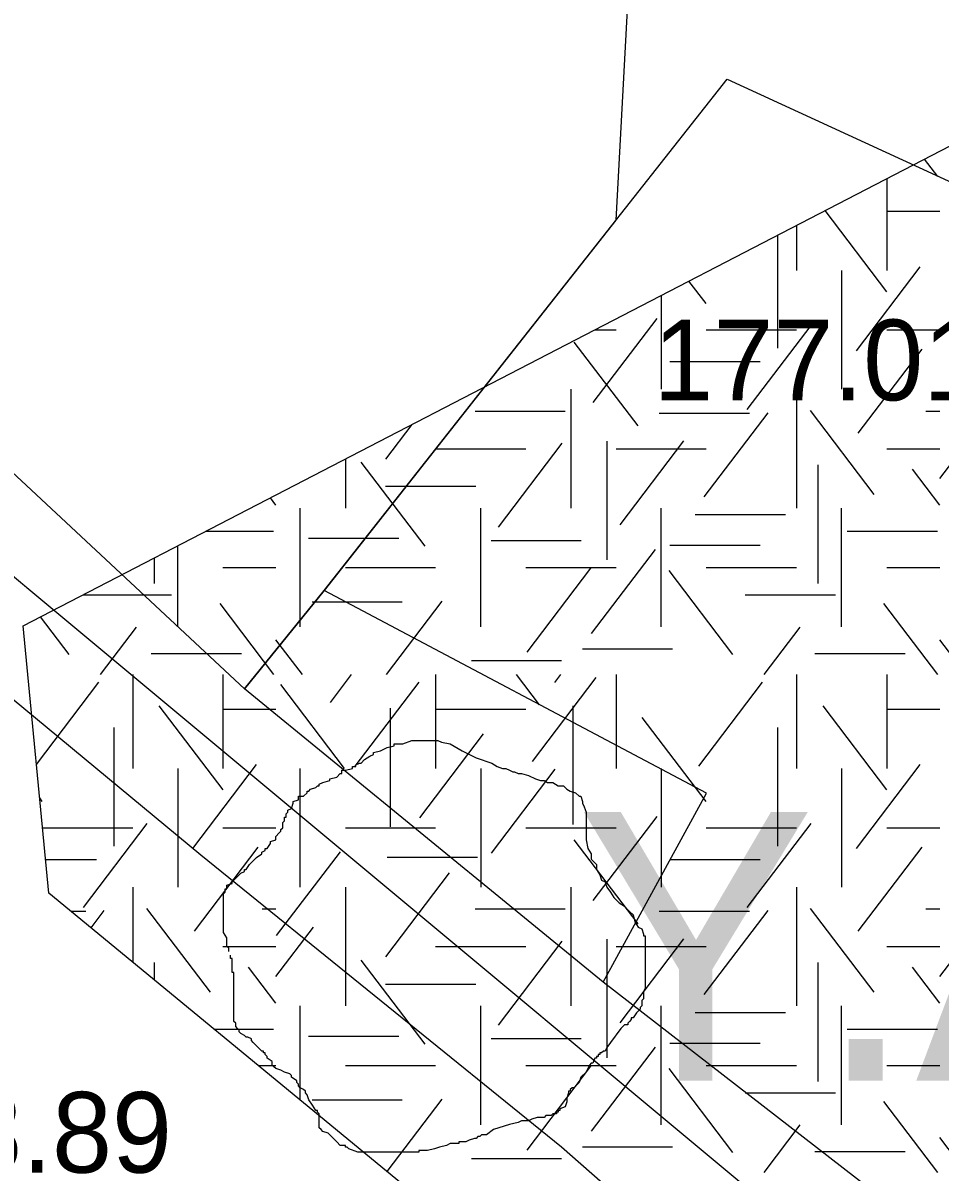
# Model space of a CAD drawing. Extents: x 419101 to 420177, y 4451541 to 4452254.
# Drawn here: x 420117.37 to 420131.02, y 4451745.54 to 4451762.63 of the extents above; entities that cross this region are included whole.
import ezdxf

# ---------------------------------------------------------------- set-up
doc = ezdxf.new("R2010")
doc.units = 0
for name, color, linetype in [('3_HALİHAZIR', 7, 'Continuous'), ('Level 10', 7, 'Continuous'), ('Level 3', 7, 'Continuous'), ('Level 41', 7, 'Continuous'), ('Level 62', 7, 'Continuous')]:
    doc.layers.add(name, color=color, linetype=linetype)

# ---------------------------------------------------------------- blocks, each defined once
blk = doc.blocks.new('YA')
at = {"layer": 'Level 41'}
blk.add_text('Y.A.', height=4, dxfattribs=at).set_placement((-5.166, -2))

msp = doc.modelspace()

# ---------------------------------------------------------------- linework, layer by layer
at = {"layer": '3_HALİHAZIR'}
for points in [[(420114.512, 4451768.775), (420126.623, 4451767.723), (420126.191, 4451759.698), (420121.848, 4451754.189), (420120.665, 4451752.729), (420113.43, 4451759.465)], [(420126.003, 4451748.361), (420120.665, 4451752.729), (420121.848, 4451754.189), (420127.845, 4451761.796), (420136.67, 4451757.739), (420135.721, 4451754.062), (420136.673, 4451753.686), (420135.562, 4451750.661), (420134.641, 4451750.896), (420132.548, 4451743.29)], [(420121.848, 4451754.189), (420127.845, 4451761.796), (420136.67, 4451757.739), (420135.721, 4451754.062), (420136.673, 4451753.686), (420135.562, 4451750.661), (420134.641, 4451750.896), (420132.548, 4451743.29), (420126.003, 4451748.361), (420127.54, 4451751.173)]]:
    msp.add_lwpolyline(points, close=True, dxfattribs=at)
msp.add_lwpolyline([(420110.12, 4451765.807), (420108.331, 4451760.904), (420108.315, 4451760.629), (420108.318, 4451760.39), (420108.436, 4451760.085), (420108.805, 4451759.536), (420120.013, 4451750.256), (420125.379, 4451745.912), (420138.891, 4451734.039), (420147.861, 4451726.428)], dxfattribs=at)
at = {"layer": 'Level 10'}
msp.add_lwpolyline([(420167.583, 4451712.437), (420020.79, 4451834.748), (420040.807, 4451853.732), (420112.025, 4451837.916), (420168.799, 4451827.537)], dxfattribs=at)
at = {"layer": 'Level 3'}
for points in [[(420122.685, 4451751.803), (420122.789, 4451751.855), (420122.892, 4451751.881), (420122.892, 4451751.907), (420122.918, 4451751.907), (420122.944, 4451751.907), (420123.022, 4451751.907), (420123.152, 4451751.959), (420123.256, 4451751.959), (420123.333, 4451751.959), (420123.385, 4451751.959), (420123.463, 4451751.959), (420123.515, 4451751.959), (420123.541, 4451751.959), (420123.593, 4451751.933), (420123.723, 4451751.907), (420123.904, 4451751.803), (420124.112, 4451751.699), (420124.345, 4451751.621), (420124.423, 4451751.569), (420124.501, 4451751.543), (420124.553, 4451751.543), (420124.605, 4451751.517), (420124.656, 4451751.491), (420124.682, 4451751.491), (420124.734, 4451751.465), (420124.786, 4451751.465), (420124.89, 4451751.439), (420124.994, 4451751.387), (420125.071, 4451751.361), (420125.123, 4451751.361), (420125.175, 4451751.335), (420125.227, 4451751.335), (420125.253, 4451751.335), (420125.331, 4451751.284), (420125.409, 4451751.284), (420125.461, 4451751.232), (420125.512, 4451751.206), (420125.59, 4451751.18), (420125.642, 4451751.128), (420125.668, 4451751.128), (420125.694, 4451751.05), (420125.694, 4451751.024), (420125.72, 4451750.972), (420125.746, 4451750.894), (420125.746, 4451750.868), (420125.746, 4451750.79), (420125.746, 4451750.738), (420125.746, 4451750.66), (420125.746, 4451750.634), (420125.746, 4451750.556), (420125.746, 4451750.479), (420125.772, 4451750.349), (420125.824, 4451750.271), (420125.824, 4451750.193), (420125.902, 4451750.115), (420125.902, 4451750.037), (420125.953, 4451749.959), (420125.979, 4451749.881), (420126.031, 4451749.855), (420126.057, 4451749.777), (420126.109, 4451749.699), (420126.161, 4451749.622), (420126.239, 4451749.544), (420126.317, 4451749.492), (420126.368, 4451749.44), (420126.394, 4451749.414), (420126.446, 4451749.362), (420126.472, 4451749.258), (420126.524, 4451749.18), (420126.576, 4451749.154), (420126.602, 4451749.076), (420126.602, 4451749.05), (420126.628, 4451749.05), (420126.628, 4451749.024), (420126.628, 4451748.998), (420126.628, 4451748.946), (420126.628, 4451748.843), (420126.628, 4451748.791), (420126.628, 4451748.713), (420126.628, 4451748.635), (420126.628, 4451748.557), (420126.628, 4451748.479), (420126.628, 4451748.401), (420126.628, 4451748.349), (420126.628, 4451748.271), (420126.602, 4451748.219), (420126.602, 4451748.115), (420126.576, 4451748.089), (420126.576, 4451748.012), (420126.55, 4451747.986), (420126.55, 4451747.96), (420126.498, 4451747.908), (420126.446, 4451747.83), (420126.42, 4451747.83), (420126.42, 4451747.804), (420126.394, 4451747.778), (420126.368, 4451747.752), (420126.368, 4451747.726), (420126.343, 4451747.726), (420126.317, 4451747.726)], [(420120.428, 4451748.817), (420120.428, 4451748.843), (420120.428, 4451748.868), (420120.402, 4451748.894), (420120.402, 4451748.92), (420120.402, 4451748.946), (420120.402, 4451748.972), (420120.402, 4451748.998), (420120.402, 4451749.024), (420120.35, 4451749.102), (420120.35, 4451749.18), (420120.35, 4451749.206), (420120.35, 4451749.284), (420120.35, 4451749.362), (420120.35, 4451749.388), (420120.35, 4451749.414), (420120.35, 4451749.44), (420120.35, 4451749.466), (420120.35, 4451749.492), (420120.35, 4451749.518), (420120.35, 4451749.544), (420120.35, 4451749.57), (420120.35, 4451749.596), (420120.35, 4451749.674), (420120.376, 4451749.699), (420120.376, 4451749.725), (420120.376, 4451749.751), (420120.402, 4451749.751), (420120.402, 4451749.777), (420120.402, 4451749.803), (420120.48, 4451749.829), (420120.48, 4451749.855), (420120.558, 4451749.933), (420120.61, 4451749.985), (420120.661, 4451750.011), (420120.661, 4451750.037), (420120.687, 4451750.037), (420120.739, 4451750.115), (420120.791, 4451750.167), (420120.843, 4451750.219), (420120.921, 4451750.271), (420120.921, 4451750.297), (420120.973, 4451750.323), (420120.973, 4451750.349), (420120.999, 4451750.349), (420121.051, 4451750.427), (420121.051, 4451750.453), (420121.128, 4451750.479), (420121.128, 4451750.504), (420121.128, 4451750.53), (420121.18, 4451750.582), (420121.206, 4451750.608), (420121.206, 4451750.634), (420121.232, 4451750.66), (420121.232, 4451750.686), (420121.232, 4451750.712), (420121.232, 4451750.738), (420121.258, 4451750.764), (420121.258, 4451750.79), (420121.258, 4451750.816), (420121.284, 4451750.816), (420121.284, 4451750.842), (420121.284, 4451750.868), (420121.31, 4451750.894), (420121.31, 4451750.92), (420121.362, 4451750.946), (420121.388, 4451751.024), (420121.388, 4451751.05), (420121.466, 4451751.076), (420121.466, 4451751.102), (420121.466, 4451751.128), (420121.543, 4451751.128), (420121.595, 4451751.18), (420121.595, 4451751.206), (420121.621, 4451751.206), (420121.647, 4451751.232), (420121.725, 4451751.258), (420121.751, 4451751.284), (420121.777, 4451751.284), (420121.777, 4451751.31), (420121.829, 4451751.335), (420121.933, 4451751.361), (420121.933, 4451751.387), (420122.036, 4451751.413), (420122.088, 4451751.465), (420122.114, 4451751.465), (420122.114, 4451751.491), (420122.114, 4451751.517), (420122.166, 4451751.517), (420122.27, 4451751.543), (420122.27, 4451751.569), (420122.296, 4451751.569), (420122.322, 4451751.569), (420122.322, 4451751.595), (420122.374, 4451751.621), (420122.4, 4451751.621), (420122.451, 4451751.673), (420122.529, 4451751.725), (420122.581, 4451751.751), (420122.581, 4451751.777), (420122.685, 4451751.803)], [(420122.374, 4451745.83), (420122.348, 4451745.83), (420122.218, 4451745.882), (420122.192, 4451745.908), (420122.166, 4451745.908), (420122.166, 4451745.934), (420122.088, 4451745.934), (420122.036, 4451745.986), (420121.959, 4451746.064), (420121.907, 4451746.116), (420121.829, 4451746.142), (420121.803, 4451746.168), (420121.777, 4451746.194), (420121.777, 4451746.22), (420121.777, 4451746.298), (420121.777, 4451746.376), (420121.777, 4451746.401), (420121.751, 4451746.427), (420121.751, 4451746.453), (420121.725, 4451746.453), (420121.673, 4451746.531), (420121.621, 4451746.609), (420121.595, 4451746.687), (420121.569, 4451746.713), (420121.569, 4451746.739), (420121.543, 4451746.765), (420121.492, 4451746.791), (420121.466, 4451746.817), (420121.466, 4451746.843), (420121.44, 4451746.869), (420121.44, 4451746.895), (420121.362, 4451746.947), (420121.362, 4451746.973), (420121.336, 4451746.999), (420121.258, 4451747.025), (420121.206, 4451747.051), (420121.128, 4451747.077), (420121.102, 4451747.103), (420121.077, 4451747.129), (420121.077, 4451747.155), (420121.077, 4451747.181), (420120.999, 4451747.232), (420120.999, 4451747.258), (420120.973, 4451747.284), (420120.973, 4451747.31), (420120.947, 4451747.31), (420120.947, 4451747.336), (420120.921, 4451747.336), (420120.895, 4451747.362), (420120.869, 4451747.388), (420120.843, 4451747.414), (420120.817, 4451747.44), (420120.791, 4451747.466), (420120.765, 4451747.492), (420120.765, 4451747.518), (420120.713, 4451747.544), (420120.687, 4451747.544), (420120.661, 4451747.57), (420120.61, 4451747.596), (420120.584, 4451747.622), (420120.584, 4451747.648), (420120.558, 4451747.674), (420120.532, 4451747.7), (420120.532, 4451747.726), (420120.532, 4451747.752), (420120.506, 4451747.778), (420120.506, 4451747.804), (420120.506, 4451747.83), (420120.506, 4451747.908), (420120.506, 4451747.96), (420120.506, 4451747.986), (420120.506, 4451748.012), (420120.506, 4451748.037), (420120.506, 4451748.063), (420120.506, 4451748.089), (420120.506, 4451748.115), (420120.506, 4451748.141), (420120.506, 4451748.167), (420120.506, 4451748.193), (420120.506, 4451748.219), (420120.506, 4451748.245), (420120.506, 4451748.271), (420120.506, 4451748.297), (420120.506, 4451748.323), (420120.506, 4451748.349), (420120.506, 4451748.375), (420120.506, 4451748.453), (420120.506, 4451748.479), (420120.506, 4451748.505), (420120.48, 4451748.505), (420120.48, 4451748.531), (420120.48, 4451748.557), (420120.48, 4451748.583), (420120.48, 4451748.609), (420120.48, 4451748.635), (420120.48, 4451748.661), (420120.48, 4451748.687), (420120.48, 4451748.713), (420120.454, 4451748.713), (420120.454, 4451748.739), (420120.454, 4451748.765)], [(420126.317, 4451747.726), (420126.265, 4451747.674), (420126.109, 4451747.466), (420126.057, 4451747.388), (420126.031, 4451747.336), (420126.005, 4451747.336), (420125.979, 4451747.31), (420125.953, 4451747.31), (420125.953, 4451747.284), (420125.927, 4451747.284), (420125.927, 4451747.258), (420125.902, 4451747.258), (420125.902, 4451747.232), (420125.876, 4451747.232), (420125.85, 4451747.155), (420125.824, 4451747.155), (420125.798, 4451747.129), (420125.746, 4451747.025), (420125.668, 4451746.947), (420125.642, 4451746.869), (420125.564, 4451746.791), (420125.538, 4451746.791), (420125.512, 4451746.765), (420125.512, 4451746.739), (420125.486, 4451746.739), (420125.486, 4451746.713), (420125.461, 4451746.635), (420125.461, 4451746.583), (420125.435, 4451746.505), (420125.357, 4451746.479), (420125.357, 4451746.453), (420125.331, 4451746.453), (420125.331, 4451746.427), (420125.305, 4451746.427), (420125.305, 4451746.401), (420125.279, 4451746.401), (420125.253, 4451746.401), (420125.227, 4451746.376), (420125.201, 4451746.376), (420125.175, 4451746.376), (420125.149, 4451746.376), (420125.123, 4451746.35), (420125.097, 4451746.35), (420125.071, 4451746.35), (420125.045, 4451746.35), (420125.02, 4451746.35), (420124.942, 4451746.324), (420124.89, 4451746.298), (420124.812, 4451746.298), (420124.786, 4451746.298), (420124.734, 4451746.272), (420124.605, 4451746.246), (420124.371, 4451746.168), (420124.267, 4451746.09), (420124.189, 4451746.09), (420124.164, 4451746.064), (420124.138, 4451746.064), (420124.112, 4451746.038), (420124.086, 4451746.038), (420124.008, 4451746.012), (420123.956, 4451745.986), (420123.93, 4451745.986), (420123.904, 4451745.986), (420123.878, 4451745.986), (420123.852, 4451745.986), (420123.852, 4451745.96), (420123.826, 4451745.96), (420123.8, 4451745.96), (420123.723, 4451745.96), (420123.671, 4451745.934), (420123.567, 4451745.908), (420123.489, 4451745.882), (420123.385, 4451745.856), (420123.333, 4451745.856), (420123.307, 4451745.856), (420123.282, 4451745.856), (420123.256, 4451745.856), (420123.256, 4451745.83), (420123.23, 4451745.83), (420123.204, 4451745.83), (420123.178, 4451745.83), (420123.152, 4451745.83), (420123.126, 4451745.83), (420123.1, 4451745.83), (420123.074, 4451745.83), (420123.048, 4451745.83), (420123.022, 4451745.83), (420122.944, 4451745.83), (420122.892, 4451745.83), (420122.815, 4451745.83), (420122.763, 4451745.83), (420122.737, 4451745.83), (420122.711, 4451745.83), (420122.659, 4451745.83), (420122.581, 4451745.83), (420122.555, 4451745.83), (420122.503, 4451745.83), (420122.477, 4451745.83), (420122.425, 4451745.83), (420122.4, 4451745.83), (420122.374, 4451745.83)]]:
    msp.add_lwpolyline(points, dxfattribs=at)
at = {"layer": 'Level 41'}
for p, q in [((420130.981, 4451760.349), (420130.783, 4451760.61)), ((420130.222, 4451760.319), (420130.222, 4451758.951)), ((420130.222, 4451760.319), (420130.222, 4451758.951)), ((420130.223, 4451758.635), (420129.304, 4451759.844)), ((420130.222, 4451759.835), (420131.01, 4451759.835)), ((420128.879, 4451759.624), (420128.879, 4451758.951)), ((420128.597, 4451759.478), (420128.597, 4451757.794)), ((420129.771, 4451757.758), (420130.72, 4451759.008)), ((420129.551, 4451758.951), (420129.551, 4451757.184)), ((420129.551, 4451758.951), (420129.551, 4451757.184)), ((420127.533, 4451758.46), (420127.278, 4451758.795)), ((420126.865, 4451758.581), (420126.865, 4451757.184)), ((420125.855, 4451756.988), (420126.806, 4451758.237)), ((420125.872, 4451758.067), (420126.193, 4451758.067)), ((420127.536, 4451758.067), (420128.879, 4451758.067)), ((420128.146, 4451756.883), (420129.095, 4451758.133)), ((420130.222, 4451758.067), (420131.01, 4451758.067)), ((420126.521, 4451756.638), (420125.571, 4451757.887)), ((420129.797, 4451756.532), (420130.747, 4451757.781)), ((420126.996, 4451757.597), (420128.339, 4451757.597)), ((420124.179, 4451757.19), (420124.179, 4451757.184)), ((420125.522, 4451757.184), (420125.522, 4451755.417)), ((420128.879, 4451757.184), (420128.879, 4451755.417)), ((420124.094, 4451756.86), (420125.437, 4451756.86)), ((420126.836, 4451756.827), (420128.179, 4451756.827)), ((420127.506, 4451755.586), (420128.456, 4451756.836)), ((420130.036, 4451755.62), (420129.087, 4451756.869)), ((420130.806, 4451756.86), (420131.01, 4451756.86)), ((420122.766, 4451756.146), (420123.157, 4451756.661)), ((420131.01, 4451755.854), (420131.569, 4451756.59)), ((420123.507, 4451756.3), (420124.85, 4451756.3)), ((420124.443, 4451755.13), (420125.393, 4451756.38)), ((420126.054, 4451756.412), (420126.054, 4451754.644)), ((420126.193, 4451756.3), (420127.536, 4451756.3)), ((420126.254, 4451755.166), (420127.203, 4451756.415)), ((420130.222, 4451756.3), (420131.01, 4451756.3)), ((420122.164, 4451756.147), (420122.164, 4451755.417)), ((420123.351, 4451754.849), (420122.402, 4451756.099)), ((420129.197, 4451756.062), (420129.197, 4451754.294)), ((420131.01, 4451755.46), (420130.604, 4451755.994)), ((420122.761, 4451755.74), (420124.104, 4451755.74)), ((420121.131, 4451755.46), (420121.048, 4451755.569)), ((420121.493, 4451753.649), (420121.493, 4451755.417)), ((420124.179, 4451753.649), (420124.179, 4451755.417)), ((420126.865, 4451753.649), (420126.865, 4451755.417)), ((420129.551, 4451753.649), (420129.551, 4451755.417)), ((420127.37, 4451755.319), (420128.713, 4451755.319)), ((420120.091, 4451755.074), (420121.097, 4451755.074)), ((420129.633, 4451755.074), (420130.976, 4451755.074)), ((420121.616, 4451754.968), (420122.959, 4451754.968)), ((420124.333, 4451754.934), (420125.676, 4451754.934)), ((420119.672, 4451753.649), (420119.672, 4451754.857)), ((420125.829, 4451753.552), (420126.778, 4451754.802)), ((420126.996, 4451754.863), (420128.339, 4451754.863)), ((420119.318, 4451754.674), (420119.318, 4451754.294)), ((420120.343, 4451754.533), (420121.131, 4451754.533)), ((420122.164, 4451754.533), (420123.507, 4451754.533)), ((420124.85, 4451754.533), (420126.193, 4451754.533)), ((420124.869, 4451753.273), (420125.818, 4451754.522)), ((420127.932, 4451753.238), (420126.982, 4451754.487)), ((420127.536, 4451754.533), (420128.879, 4451754.533)), ((420130.222, 4451754.533), (420131.01, 4451754.533)), ((420118.26, 4451754.126), (420119.579, 4451754.126)), ((420128.115, 4451754.126), (420129.458, 4451754.126)), ((420121.102, 4451752.94), (420120.3, 4451753.996)), ((420121.67, 4451754.022), (420123.012, 4451754.022)), ((420122.778, 4451752.94), (420123.607, 4451754.031)), ((420130.981, 4451752.94), (420130.179, 4451753.996)), ((420118.053, 4451753.238), (420117.627, 4451753.798)), ((420118.519, 4451752.94), (420119.056, 4451753.646)), ((420128.398, 4451752.94), (420128.935, 4451753.646)), ((420121.525, 4451752.94), (420121.131, 4451753.458)), ((420131.404, 4451752.94), (420131.01, 4451753.458)), ((420119.275, 4451753.252), (420120.618, 4451753.252)), ((420125.692, 4451753.321), (420127.035, 4451753.321)), ((420129.154, 4451753.252), (420130.497, 4451753.252)), ((420124.04, 4451753.146), (420125.383, 4451753.146)), ((420119, 4451752.94), (420119, 4451751.542)), ((420120.343, 4451752.94), (420120.343, 4451751.542)), ((420120.343, 4451752.94), (420120.343, 4451751.542)), ((420121.941, 4451752.523), (420122.258, 4451752.94)), ((420123.507, 4451752.94), (420123.507, 4451751.542)), ((420125.056, 4451752.488), (420124.712, 4451752.94)), ((420124.949, 4451751.646), (420125.899, 4451752.896)), ((420125.282, 4451752.82), (420125.373, 4451752.94)), ((420126.193, 4451752.94), (420126.193, 4451751.542)), ((420128.879, 4451752.94), (420128.879, 4451751.542)), ((420130.222, 4451752.94), (420130.222, 4451751.542)), ((420130.222, 4451752.94), (420130.222, 4451751.542)), ((420117.567, 4451751.603), (420118.496, 4451752.827)), ((420122.152, 4451751.542), (420121.203, 4451752.792)), ((420122.312, 4451751.577), (420123.261, 4451752.827)), ((420127.426, 4451751.577), (420128.375, 4451752.827)), ((420120.344, 4451751.226), (420119.395, 4451752.475)), ((420120.343, 4451752.426), (420121.131, 4451752.426)), ((420122.832, 4451752.438), (420122.832, 4451750.671)), ((420123.507, 4451752.426), (420124.85, 4451752.426)), ((420125.549, 4451752.473), (420125.549, 4451750.706)), ((420130.223, 4451751.226), (420129.274, 4451752.475)), ((420130.222, 4451752.426), (420131.01, 4451752.426)), ((420127.533, 4451751.051), (420126.584, 4451752.3)), ((420118.718, 4451752.152), (420118.718, 4451750.385)), ((420123.272, 4451750.805), (420124.221, 4451752.055)), ((420128.597, 4451752.152), (420128.597, 4451750.385)), ((420119.672, 4451751.542), (420119.672, 4451749.775)), ((420119.672, 4451751.542), (420119.672, 4451749.775)), ((420119.892, 4451750.349), (420120.841, 4451751.599)), ((420121.493, 4451749.775), (420121.493, 4451751.542)), ((420124.179, 4451751.542), (420124.179, 4451749.775)), ((420124.338, 4451750.28), (420125.287, 4451751.53)), ((420126.865, 4451751.542), (420126.865, 4451749.775)), ((420129.551, 4451751.542), (420129.551, 4451749.775)), ((420129.551, 4451751.542), (420129.551, 4451749.775)), ((420129.771, 4451750.349), (420130.72, 4451751.599)), ((420117.654, 4451751.051), (420117.615, 4451751.103)), ((420125.855, 4451749.579), (420126.806, 4451750.828)), ((420117.658, 4451750.658), (420119, 4451750.658)), ((420118.267, 4451749.474), (420119.216, 4451750.724)), ((420120.343, 4451750.658), (420121.131, 4451750.658)), ((420122.164, 4451750.658), (420123.507, 4451750.658)), ((420124.85, 4451750.658), (420126.193, 4451750.658)), ((420127.536, 4451750.658), (420128.879, 4451750.658)), ((420128.146, 4451749.474), (420129.095, 4451750.724)), ((420130.222, 4451750.658), (420131.01, 4451750.658)), ((420126.521, 4451749.229), (420125.571, 4451750.478)), ((420119.918, 4451749.123), (420120.868, 4451750.372)), ((420121.141, 4451749.054), (420122.09, 4451750.303)), ((420129.797, 4451749.123), (420130.747, 4451750.372)), ((420117.703, 4451750.188), (420118.46, 4451750.188)), ((420122.788, 4451750.224), (420124.131, 4451750.224)), ((420126.996, 4451750.188), (420128.339, 4451750.188)), ((420122.766, 4451748.737), (420123.715, 4451749.987)), ((420119, 4451749.775), (420119, 4451748.66)), ((420122.164, 4451749.775), (420122.164, 4451748.008)), ((420125.522, 4451749.775), (420125.522, 4451748.008)), ((420128.879, 4451749.775), (420128.879, 4451748.008)), ((420120.157, 4451748.211), (420119.208, 4451749.46)), ((420120.927, 4451749.451), (420121.131, 4451749.451)), ((420124.094, 4451749.451), (420125.437, 4451749.451)), ((420130.036, 4451748.211), (420129.087, 4451749.46)), ((420130.806, 4451749.451), (420131.01, 4451749.451)), ((420118.079, 4451749.418), (420118.3, 4451749.418)), ((420118.381, 4451749.169), (420118.577, 4451749.427)), ((420126.836, 4451749.418), (420128.179, 4451749.418)), ((420127.506, 4451748.177), (420128.456, 4451749.427)), ((420121.131, 4451748.445), (420121.69, 4451749.181)), ((420131.01, 4451748.445), (420131.569, 4451749.181)), ((420124.443, 4451747.721), (420125.393, 4451748.971)), ((420126.054, 4451749.003), (420126.054, 4451747.235)), ((420126.254, 4451747.757), (420127.203, 4451749.006)), ((420120.343, 4451748.891), (420121.131, 4451748.891)), ((420123.507, 4451748.891), (420124.85, 4451748.891)), ((420126.193, 4451748.891), (420127.536, 4451748.891)), ((420130.222, 4451748.891), (420131.01, 4451748.891)), ((420119.318, 4451748.653), (420119.318, 4451748.398)), ((420121.131, 4451748.051), (420120.725, 4451748.585)), ((420123.351, 4451747.44), (420122.402, 4451748.69)), ((420129.197, 4451748.653), (420129.197, 4451746.885)), ((420131.01, 4451748.051), (420130.604, 4451748.585)), ((420122.761, 4451748.331), (420124.104, 4451748.331)), ((420121.493, 4451746.608), (420121.493, 4451748.008)), ((420124.179, 4451746.24), (420124.179, 4451748.008)), ((420126.865, 4451746.24), (420126.865, 4451748.008)), ((420127.37, 4451747.91), (420128.713, 4451747.91)), ((420129.551, 4451746.24), (420129.551, 4451748.008)), ((420120.209, 4451747.665), (420121.097, 4451747.665)), ((420121.616, 4451747.559), (420122.959, 4451747.559)), ((420129.633, 4451747.665), (420130.976, 4451747.665)), ((420124.333, 4451747.525), (420125.676, 4451747.525)), ((420125.829, 4451746.143), (420126.778, 4451747.393)), ((420126.996, 4451747.454), (420128.339, 4451747.454)), ((420120.866, 4451747.124), (420121.131, 4451747.124)), ((420122.164, 4451747.124), (420123.507, 4451747.124)), ((420124.85, 4451747.124), (420126.193, 4451747.124)), ((420124.869, 4451745.864), (420125.818, 4451747.113)), ((420127.932, 4451745.829), (420126.982, 4451747.078)), ((420127.536, 4451747.124), (420128.879, 4451747.124)), ((420130.222, 4451747.124), (420131.01, 4451747.124)), ((420128.115, 4451746.717), (420129.458, 4451746.717)), ((420121.67, 4451746.613), (420123.012, 4451746.613)), ((420122.787, 4451745.543), (420123.607, 4451746.622)), ((420130.981, 4451745.531), (420130.179, 4451746.587)), ((420128.398, 4451745.531), (420128.935, 4451746.237)), ((420131.404, 4451745.531), (420131.01, 4451746.049)), ((420125.692, 4451745.912), (420127.035, 4451745.912)), ((420129.154, 4451745.843), (420130.497, 4451745.843)), ((420124.04, 4451745.737), (420125.383, 4451745.737))]:
    msp.add_line(p, q, dxfattribs=at)
at = {"layer": 'Level 62'}
msp.add_lwpolyline([(420137.855, 4451733.14), (420117.751, 4451749.688), (420117.368, 4451753.664), (420133.542, 4451762.038), (420141.621, 4451755.388), (420141.833, 4451753.19)], dxfattribs=at)

# ---------------------------------------------------------------- block references
at = {"layer": 'Level 41'}
msp.add_blockref('YA', (420130.763, 4451748.895), dxfattribs=at)
msp.add_blockref('YA', (420130.763, 4451748.895), dxfattribs=at)

# ---------------------------------------------------------------- texts
at = {"layer": '3_HALİHAZIR'}
msp.add_text('177.01', height=1.2, dxfattribs=at).set_placement((420126.749, 4451757.02))
msp.add_text('158.89 ', height=1.2, rotation=359.9971, dxfattribs=at).set_placement((420114.676, 4451745.528))

doc.saveas('drawing.dxf')
